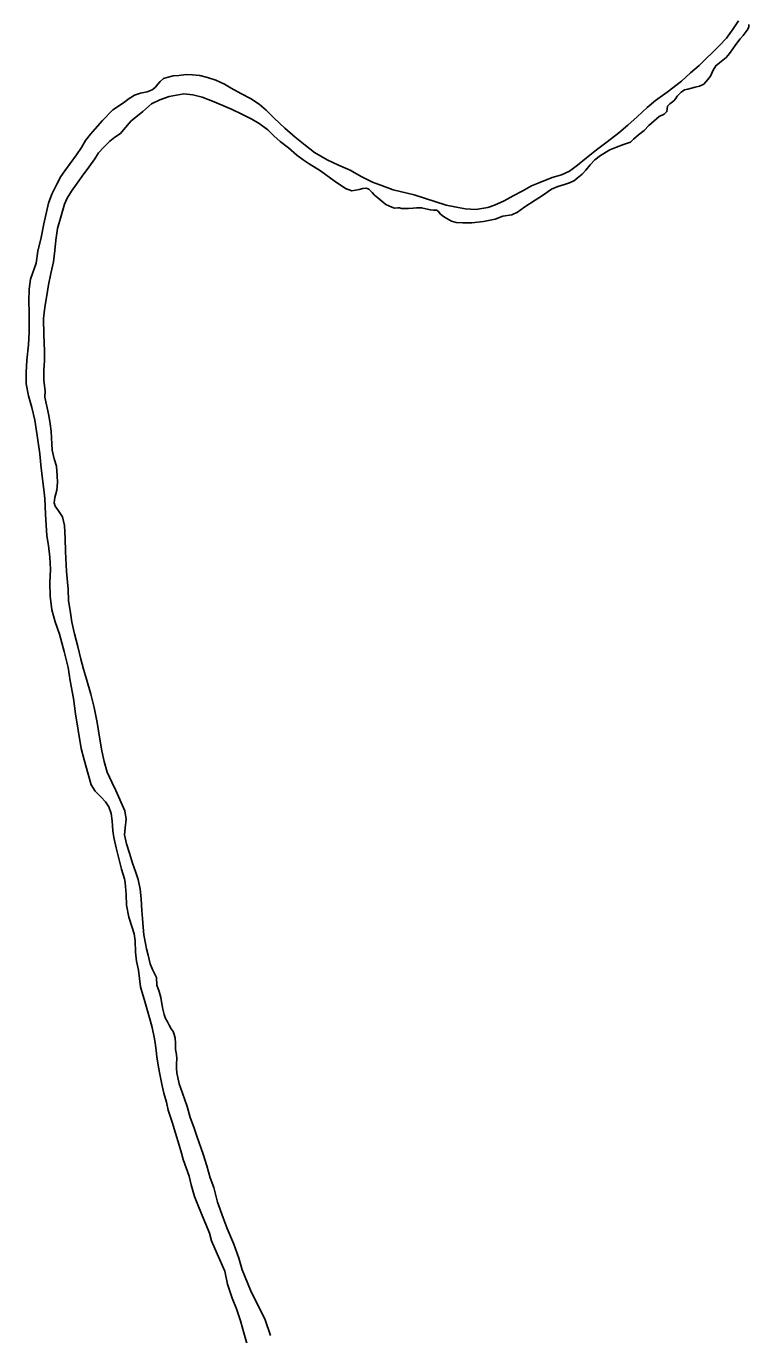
# Model space of a CAD drawing. Extents: x -939622 to -934222, y 1383701 to 1385301.
# Drawn here: x -936330.77 to -936321.31, y 1384608.81 to 1384625.94 of the extents above; entities that cross this region are included whole.
import ezdxf

# ---------------------------------------------------------------- set-up
doc = ezdxf.new("R2010")
doc.units = 0
doc.layers.add('9', color=7, linetype='Continuous')

msp = doc.modelspace()

# ---------------------------------------------------------------- linework, layer by layer
at = {"layer": '9'}
for points in [[(-936321.312, 1384625.961), (-936321.311, 1384625.928), (-936321.331, 1384625.886), (-936321.386, 1384625.818), (-936321.424, 1384625.774), (-936321.455, 1384625.734), (-936321.49, 1384625.685), (-936321.519, 1384625.642), (-936321.565, 1384625.584), (-936321.606, 1384625.531), (-936321.697, 1384625.462), (-936321.741, 1384625.422), (-936321.778, 1384625.363), (-936321.812, 1384625.287), (-936321.849, 1384625.241), (-936321.902, 1384625.179), (-936321.955, 1384625.153), (-936322.015, 1384625.14), (-936322.11, 1384625.116), (-936322.155, 1384625.105), (-936322.199, 1384625.074), (-936322.248, 1384625.024), (-936322.272, 1384624.99), (-936322.295, 1384624.963), (-936322.345, 1384624.925), (-936322.374, 1384624.891), (-936322.382, 1384624.858), (-936322.384, 1384624.821), (-936322.419, 1384624.79), (-936322.484, 1384624.758), (-936322.619, 1384624.64), (-936322.683, 1384624.575), (-936322.756, 1384624.518), (-936322.821, 1384624.462), (-936322.862, 1384624.422), (-936322.954, 1384624.389), (-936323.043, 1384624.356), (-936323.129, 1384624.32), (-936323.253, 1384624.247), (-936323.326, 1384624.188), (-936323.387, 1384624.126), (-936323.445, 1384624.055), (-936323.495, 1384624.002), (-936323.559, 1384623.949), (-936323.595, 1384623.918), (-936323.657, 1384623.889), (-936323.725, 1384623.869), (-936323.814, 1384623.839), (-936323.895, 1384623.804), (-936324.012, 1384623.722), (-936324.107, 1384623.662), (-936324.242, 1384623.574), (-936324.339, 1384623.504), (-936324.416, 1384623.472), (-936324.533, 1384623.454), (-936324.634, 1384623.414), (-936324.786, 1384623.383), (-936324.936, 1384623.366), (-936325.056, 1384623.366), (-936325.143, 1384623.369), (-936325.204, 1384623.388), (-936325.265, 1384623.42), (-936325.308, 1384623.448), (-936325.348, 1384623.48), (-936325.379, 1384623.519), (-936325.4, 1384623.533), (-936325.439, 1384623.532), (-936325.481, 1384623.534), (-936325.539, 1384623.547), (-936325.596, 1384623.563), (-936325.662, 1384623.561), (-936325.707, 1384623.557), (-936325.767, 1384623.552), (-936325.812, 1384623.551), (-936325.86, 1384623.555), (-936325.887, 1384623.561), (-936325.908, 1384623.56), (-936325.95, 1384623.559), (-936325.987, 1384623.57), (-936326.063, 1384623.604), (-936326.118, 1384623.647), (-936326.167, 1384623.691), (-936326.211, 1384623.726), (-936326.242, 1384623.761), (-936326.285, 1384623.805), (-936326.318, 1384623.819), (-936326.363, 1384623.814), (-936326.411, 1384623.801), (-936326.51, 1384623.786), (-936326.591, 1384623.814), (-936326.739, 1384623.915), (-936326.92, 1384624.048), (-936327.069, 1384624.137), (-936327.146, 1384624.189)], [(-936321.448, 1384626.012), (-936321.517, 1384625.904), (-936321.604, 1384625.781), (-936321.7, 1384625.682), (-936321.963, 1384625.427), (-936322.074, 1384625.327), (-936322.194, 1384625.222), (-936322.379, 1384625.075), (-936322.532, 1384624.968), (-936322.641, 1384624.877), (-936322.772, 1384624.753), (-936322.895, 1384624.644), (-936323.012, 1384624.544), (-936323.165, 1384624.425), (-936323.306, 1384624.321), (-936323.438, 1384624.215), (-936323.555, 1384624.121), (-936323.658, 1384624.043), (-936323.762, 1384623.994), (-936323.887, 1384623.958), (-936324.071, 1384623.886), (-936324.157, 1384623.85), (-936324.281, 1384623.78), (-936324.397, 1384623.72), (-936324.515, 1384623.653), (-936324.639, 1384623.595), (-936324.728, 1384623.568)], [(-936324.728, 1384623.568), (-936324.887, 1384623.542), (-936325.025, 1384623.547), (-936325.161, 1384623.573), (-936325.273, 1384623.597), (-936325.694, 1384623.732), (-936325.969, 1384623.799), (-936326.109, 1384623.849), (-936326.24, 1384623.899), (-936326.389, 1384623.973), (-936326.532, 1384624.053), (-936326.685, 1384624.121), (-936326.831, 1384624.192), (-936326.999, 1384624.286), (-936327.122, 1384624.382), (-936327.251, 1384624.487), (-936327.386, 1384624.603), (-936327.528, 1384624.734), (-936327.633, 1384624.842), (-936327.723, 1384624.918), (-936327.836, 1384624.993), (-936327.961, 1384625.058), (-936328.089, 1384625.127), (-936328.175, 1384625.179), (-936328.291, 1384625.235), (-936328.4, 1384625.268), (-936328.5, 1384625.295), (-936328.596, 1384625.305), (-936328.68, 1384625.308), (-936328.776, 1384625.296), (-936328.848, 1384625.288), (-936328.913, 1384625.271), (-936328.976, 1384625.254), (-936329.017, 1384625.217), (-936329.049, 1384625.18), (-936329.086, 1384625.136), (-936329.125, 1384625.105), (-936329.19, 1384625.082), (-936329.276, 1384625.061), (-936329.354, 1384625.035), (-936329.439, 1384624.984), (-936329.486, 1384624.947), (-936329.639, 1384624.843), (-936329.774, 1384624.706), (-936329.869, 1384624.595), (-936329.933, 1384624.524), (-936329.997, 1384624.444), (-936330.049, 1384624.352), (-936330.115, 1384624.254), (-936330.199, 1384624.14), (-936330.268, 1384624.047), (-936330.32, 1384623.97), (-936330.374, 1384623.872), (-936330.436, 1384623.741), (-936330.481, 1384623.622), (-936330.51, 1384623.486), (-936330.542, 1384623.353), (-936330.579, 1384623.174), (-936330.619, 1384622.995), (-936330.641, 1384622.838), (-936330.716, 1384622.628), (-936330.736, 1384622.498), (-936330.738, 1384622.341), (-936330.733, 1384622.191), (-936330.735, 1384622.061), (-936330.735, 1384621.932), (-936330.745, 1384621.766), (-936330.763, 1384621.569), (-936330.773, 1384621.407), (-936330.772, 1384621.256), (-936330.743, 1384621.1), (-936330.7, 1384620.948), (-936330.659, 1384620.781), (-936330.629, 1384620.583), (-936330.595, 1384620.34), (-936330.582, 1384620.199), (-936330.562, 1384620.043), (-936330.542, 1384619.875), (-936330.53, 1384619.755), (-936330.521, 1384619.553), (-936330.501, 1384619.268), (-936330.479, 1384619.139), (-936330.463, 1384618.989), (-936330.455, 1384618.83), (-936330.462, 1384618.652), (-936330.46, 1384618.477), (-936330.436, 1384618.297), (-936330.393, 1384618.142), (-936330.337, 1384617.978), (-936330.276, 1384617.751), (-936330.225, 1384617.545), (-936330.196, 1384617.371), (-936330.153, 1384617.137), (-936330.126, 1384616.936), (-936330.093, 1384616.724), (-936330.053, 1384616.484), (-936330.013, 1384616.335), (-936329.962, 1384616.146), (-936329.922, 1384616.009), (-936329.872, 1384615.926), (-936329.791, 1384615.847)], [(-936327.146, 1384624.189), (-936327.229, 1384624.249), (-936327.337, 1384624.345), (-936327.447, 1384624.429), (-936327.531, 1384624.505), (-936327.608, 1384624.584), (-936327.724, 1384624.665), (-936327.819, 1384624.722), (-936327.95, 1384624.788), (-936328.075, 1384624.847), (-936328.2, 1384624.901), (-936328.334, 1384624.957), (-936328.47, 1384625.01), (-936328.591, 1384625.04), (-936328.709, 1384625.054), (-936328.903, 1384625.018), (-936329.022, 1384624.976), (-936329.131, 1384624.924), (-936329.245, 1384624.821), (-936329.316, 1384624.765), (-936329.398, 1384624.699), (-936329.5, 1384624.585), (-936329.54, 1384624.533), (-936329.611, 1384624.485), (-936329.679, 1384624.435), (-936329.757, 1384624.355), (-936329.827, 1384624.283), (-936329.876, 1384624.203), (-936329.951, 1384624.093), (-936330.038, 1384623.976), (-936330.116, 1384623.871), (-936330.182, 1384623.782), (-936330.236, 1384623.69), (-936330.27, 1384623.611), (-936330.314, 1384623.459), (-936330.363, 1384623.289), (-936330.386, 1384623.14), (-936330.397, 1384623.005), (-936330.416, 1384622.856), (-936330.451, 1384622.702), (-936330.48, 1384622.553), (-936330.505, 1384622.387), (-936330.531, 1384622.26), (-936330.545, 1384622.112), (-936330.541, 1384621.898), (-936330.536, 1384621.799), (-936330.532, 1384621.679), (-936330.535, 1384621.561), (-936330.543, 1384621.437), (-936330.542, 1384621.299), (-936330.526, 1384621.164), (-936330.527, 1384621.083), (-936330.475, 1384620.843), (-936330.459, 1384620.732), (-936330.445, 1384620.636), (-936330.442, 1384620.552), (-936330.437, 1384620.474), (-936330.434, 1384620.39), (-936330.407, 1384620.276), (-936330.377, 1384620.181), (-936330.367, 1384620.052), (-936330.362, 1384619.964), (-936330.374, 1384619.865), (-936330.398, 1384619.768), (-936330.408, 1384619.698), (-936330.395, 1384619.656), (-936330.348, 1384619.595), (-936330.298, 1384619.518), (-936330.27, 1384619.404), (-936330.262, 1384619.233), (-936330.257, 1384619.061), (-936330.244, 1384618.8), (-936330.222, 1384618.568), (-936330.218, 1384618.415), (-936330.199, 1384618.289), (-936330.174, 1384618.139), (-936330.139, 1384617.984), (-936330.098, 1384617.819), (-936330.057, 1384617.652), (-936330.023, 1384617.524), (-936329.984, 1384617.392), (-936329.927, 1384617.195), (-936329.883, 1384617.019), (-936329.844, 1384616.824), (-936329.807, 1384616.606), (-936329.782, 1384616.453), (-936329.754, 1384616.315), (-936329.711, 1384616.175), (-936329.65, 1384616.041), (-936329.599, 1384615.934), (-936329.48, 1384615.667), (-936329.464, 1384615.556), (-936329.479, 1384615.444), (-936329.486, 1384615.351), (-936329.458, 1384615.237), (-936329.419, 1384615.115), (-936329.379, 1384614.98), (-936329.339, 1384614.861), (-936329.309, 1384614.769), (-936329.282, 1384614.64), (-936329.269, 1384614.517)], [(-936329.791, 1384615.847), (-936329.735, 1384615.783), (-936329.691, 1384615.718), (-936329.659, 1384615.634), (-936329.647, 1384615.538), (-936329.64, 1384615.406), (-936329.626, 1384615.319), (-936329.595, 1384615.182), (-936329.558, 1384615.041), (-936329.524, 1384614.904), (-936329.487, 1384614.778), (-936329.479, 1384614.731), (-936329.466, 1384614.571), (-936329.459, 1384614.433), (-936329.427, 1384614.274), (-936329.384, 1384614.14), (-936329.361, 1384614.057), (-936329.346, 1384613.964), (-936329.342, 1384613.819), (-936329.329, 1384613.699), (-936329.302, 1384613.583)], [(-936329.269, 1384614.517), (-936329.258, 1384614.361), (-936329.252, 1384614.256), (-936329.24, 1384614.144), (-936329.234, 1384614.045), (-936329.21, 1384613.929), (-936329.196, 1384613.86), (-936329.175, 1384613.779), (-936329.148, 1384613.665), (-936329.119, 1384613.591), (-936329.097, 1384613.547), (-936329.065, 1384613.484)], [(-936328.639, 1384610.886), (-936328.716, 1384611.104), (-936328.739, 1384611.187), (-936328.772, 1384611.292), (-936328.818, 1384611.447), (-936328.863, 1384611.591), (-936328.915, 1384611.749), (-936328.936, 1384611.854), (-936328.971, 1384611.973), (-936328.998, 1384612.09), (-936329.022, 1384612.219), (-936329.04, 1384612.311), (-936329.064, 1384612.446), (-936329.072, 1384612.53), (-936329.086, 1384612.632), (-936329.097, 1384612.704), (-936329.124, 1384612.83), (-936329.148, 1384612.928), (-936329.193, 1384613.081), (-936329.229, 1384613.203), (-936329.259, 1384613.302), (-936329.278, 1384613.365), (-936329.302, 1384613.583)], [(-936329.065, 1384613.484), (-936329.063, 1384613.385), (-936329.034, 1384613.304), (-936329.011, 1384613.224), (-936329.003, 1384613.167), (-936328.993, 1384613.119), (-936328.983, 1384613.071), (-936328.966, 1384613.002), (-936328.95, 1384612.948), (-936328.928, 1384612.913), (-936328.903, 1384612.862), (-936328.875, 1384612.815), (-936328.85, 1384612.779), (-936328.837, 1384612.74), (-936328.824, 1384612.69), (-936328.819, 1384612.627), (-936328.817, 1384612.542), (-936328.806, 1384612.476), (-936328.802, 1384612.419), (-936328.804, 1384612.359), (-936328.805, 1384612.293), (-936328.801, 1384612.236)], [(-936327.573, 1384608.797), (-936327.644, 1384609.003), (-936327.837, 1384609.392), (-936327.943, 1384609.657), (-936327.988, 1384609.81), (-936328.053, 1384609.992), (-936328.142, 1384610.2), (-936328.193, 1384610.34), (-936328.27, 1384610.543), (-936328.314, 1384610.735), (-936328.362, 1384610.863), (-936328.408, 1384611.021), (-936328.457, 1384611.173), (-936328.537, 1384611.406), (-936328.579, 1384611.525), (-936328.624, 1384611.651), (-936328.641, 1384611.701), (-936328.664, 1384611.797), (-936328.725, 1384611.973), (-936328.77, 1384612.092), (-936328.801, 1384612.236)], [(-936327.88, 1384608.681), (-936327.923, 1384608.834), (-936327.968, 1384608.989), (-936328.02, 1384609.147), (-936328.075, 1384609.287), (-936328.136, 1384609.469), (-936328.173, 1384609.64), (-936328.272, 1384609.869), (-936328.345, 1384610.039), (-936328.375, 1384610.137), (-936328.419, 1384610.254), (-936328.445, 1384610.319), (-936328.518, 1384610.486), (-936328.569, 1384610.62), (-936328.615, 1384610.769), (-936328.639, 1384610.886)]]:
    msp.add_lwpolyline(points, dxfattribs=at)

doc.saveas('drawing.dxf')
